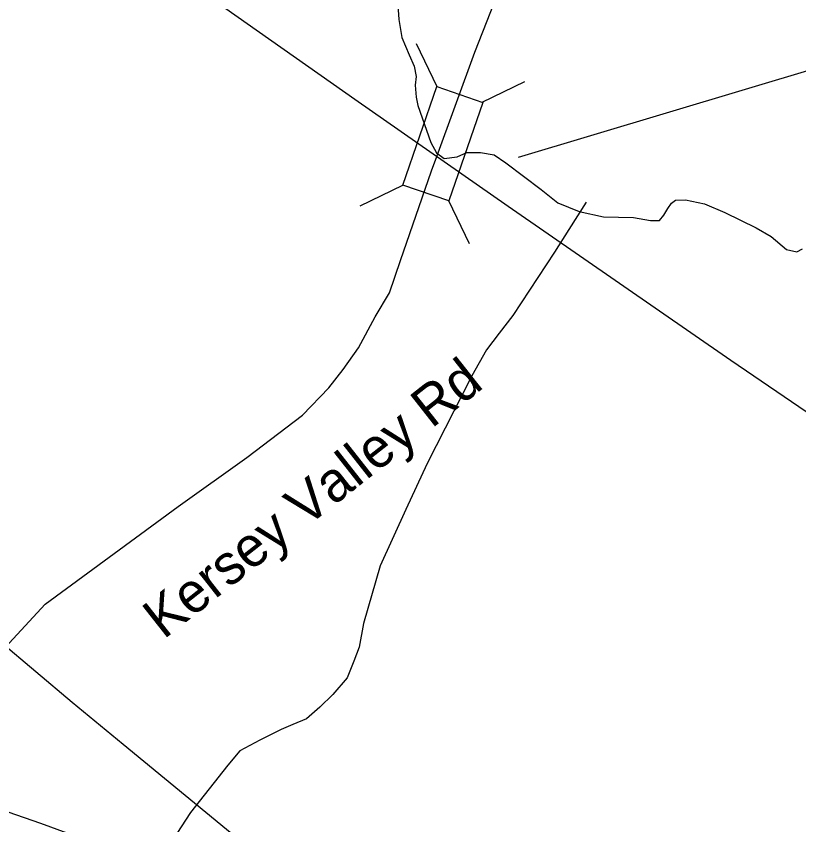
# Model space of a CAD drawing. Extents: x 1662474 to 1856135, y 779280 to 917889.
# Drawn here: x 1723021 to 1724885, y 797163 to 799088 of the extents above; entities that cross this region are included whole.
import ezdxf

# ---------------------------------------------------------------- set-up
doc = ezdxf.new("R2010")
doc.units = 0
for name, color, linetype in [('Exist Hydrographic Creek Single Shore', 7, 'Continuous'), ('Exist Hydrographic Misc Water Feature', 7, 'Continuous'), ('Exist Road Secondary Structure Standard Bridge CELL', 7, 'Continuous'), ('Exist Road Secondary Structure Standard Bridge Number Label', 7, 'Continuous'), ('Exist Road Secondary Type 51 Attributed', 7, 'Continuous'), ('Exist Road Secondary Type 51 Label', 7, 'Continuous'), ('Exist Utilities Electrical Transmission Line', 7, 'Continuous'), ('Prop Road Primary US Projected', 7, 'Continuous'), ('Prop Road Secondary Projected', 7, 'Continuous')]:
    doc.layers.add(name, color=color, linetype=linetype)

msp = doc.modelspace()

# ---------------------------------------------------------------- linework, layer by layer
at = {"layer": 'Exist Hydrographic Creek Single Shore'}
msp.add_lwpolyline([(1723928.1, 799149.6), (1723932.1, 799080.3), (1723939.4, 799037.5), (1723956.8, 798996.3), (1723969.4, 798969.3), (1723973.5, 798944.9), (1723971.5, 798924.1), (1723973.5, 798895.2), (1723977.5, 798875.6), (1724008.8, 798787.7), (1724022.1, 798762.8), (1724040.5, 798749.3), (1724071.8, 798753.6), (1724094.2, 798763.8), (1724127.1, 798764.1), (1724159.4, 798758.5), (1724187.5, 798738.8), (1724271.1, 798675.9), (1724311.1, 798643.8), (1724361.8, 798623.4), (1724420, 798610.8), (1724491.1, 798608.7), (1724531.5, 798601.8), (1724553, 798601.6), (1724563.2, 798614.2), (1724573, 798630.4), (1724581.9, 798642.8), (1724591.1, 798650.4), (1724615.2, 798651.2), (1724660.6, 798641.8), (1724709, 798621.2), (1724783.5, 798584.2), (1724818.9, 798563.5), (1724856, 798532.6), (1724880.6, 798527.1), (1724894, 798534.6)], dxfattribs=at)
at = {"layer": 'Exist Hydrographic Misc Water Feature'}
msp.add_lwpolyline([(1724378.3, 798645.8), (1724337.7, 798580.1), (1724303.1, 798526.4), (1724203.6, 798375.4), (1724171.2, 798333.6), (1724140.9, 798293.9), (1724106.2, 798232.2), (1724000.2, 798023.1), (1723949.1, 797913.6), (1723887.8, 797780.1), (1723848.7, 797642.5), (1723838, 797586.5), (1723825.7, 797552.6), (1723809.3, 797512.8), (1723775.1, 797473.1), (1723744.7, 797443.4), (1723712.3, 797415.7), (1723680.3, 797402), (1723652, 797390.2), (1723601.8, 797364.7), (1723553.6, 797339.1), (1723525.3, 797305.5), (1723436.3, 797192.3), (1723403.7, 797142.5)], dxfattribs=at)
at = {"layer": 'Exist Road Secondary Structure Standard Bridge CELL'}
for p, q in [((1724023.8, 798920.3), (1723974.5, 799022.2)), ((1724130.8, 798883.2), (1724232.6, 798932.6)), ((1723840.2, 798637), (1723942, 798686.3)), ((1724100.8, 798546.5), (1724051.4, 798648.4))]:
    msp.add_line(p, q, dxfattribs=at)
msp.add_lwpolyline([(1723942, 798686.3), (1724023.3, 798920.5), (1724132.7, 798882.5), (1724051.4, 798648.4)], close=True, dxfattribs=at)
at = {"layer": 'Exist Road Secondary Structure Standard Bridge Number Label'}
msp.add_line((1724217.6, 798752.3), (1726040.5, 799300.2), dxfattribs=at)
at = {"layer": 'Exist Road Secondary Type 51 Attributed'}
for points in [[(1724022.9, 798754.6), (1724113.6, 799002.5), (1724171, 799148.4), (1724248, 799315.6), (1724321.6, 799489.6), (1724340.5, 799572.7), (1724354.6, 799662.5), (1724355.9, 799757.4), (1724362.3, 800094.5), (1724361.8, 800193.5), (1724364.8, 800379.1), (1724361, 800442), (1724354.6, 800492), (1724343.1, 800550.9)], [(1722956, 797544.3), (1723090.4, 797688.5), (1723407, 797920.9), (1723570.1, 798037.8), (1723703, 798138.7), (1723765.8, 798203.9), (1723800.2, 798247), (1723836.4, 798299), (1723876.5, 798372.5), (1723910, 798429.4), (1723936.8, 798506.3), (1724010.4, 798720.4), (1724022.9, 798754.6)]]:
    msp.add_lwpolyline(points, dxfattribs=at)
at = {"layer": 'Exist Utilities Electrical Transmission Line'}
msp.add_lwpolyline([(1732950.7, 793057.3), (1732044.2, 793577.3), (1731502.5, 793878.4), (1730909.3, 794212.5), (1730683.2, 794343.5), (1730183.4, 794642.2), (1729709.6, 794924.6), (1729122.3, 795274.2), (1728906.3, 795403), (1728541.9, 795637.9), (1727850.4, 796112.8), (1727349.4, 796463.7), (1727121.4, 796612.4), (1726679.7, 796922.4), (1726097.4, 797328.1), (1725657.9, 797632.2), (1725283.6, 797886.9), (1724723.3, 798268.3), (1724192.5, 798635.2), (1723828, 798890.1), (1723315.1, 799251.1)], dxfattribs=at)
at = {"layer": 'Prop Road Primary US Projected'}
msp.add_lwpolyline([(1722805.2, 797252.5), (1722888.2, 797231.4), (1723001.4, 797194.5), (1723079.3, 797167.4), (1723181, 797130.1), (1723372.5, 797045.4), (1723514.8, 796974.2), (1723614.8, 796920), (1723765.6, 796835.2), (1723904.6, 796745.4), (1724038.5, 796652.2), (1724155.4, 796562.4)], dxfattribs=at)
at = {"layer": 'Prop Road Secondary Projected'}
msp.add_lwpolyline([(1722980.6, 797601.1), (1723154.8, 797455.3), (1723276, 797354.9), (1723571.4, 797112.6), (1723664.2, 797044.4), (1723738, 796987.6), (1723794.8, 796957.3), (1723851.6, 796932.7), (1723955.8, 796889.1), (1724037.2, 796866.4), (1724148.9, 796843.7), (1724264.4, 796836.1), (1724368.6, 796838), (1724489.8, 796855), (1724777.6, 796904.3)], dxfattribs=at)

# ---------------------------------------------------------------- texts
at = {"layer": 'Exist Road Secondary Type 51 Label'}
msp.add_text('Kersey Valley Rd', height=95, rotation=38.1986, dxfattribs=at).set_placement((1723372.2, 797603.2))

doc.saveas('drawing.dxf')
